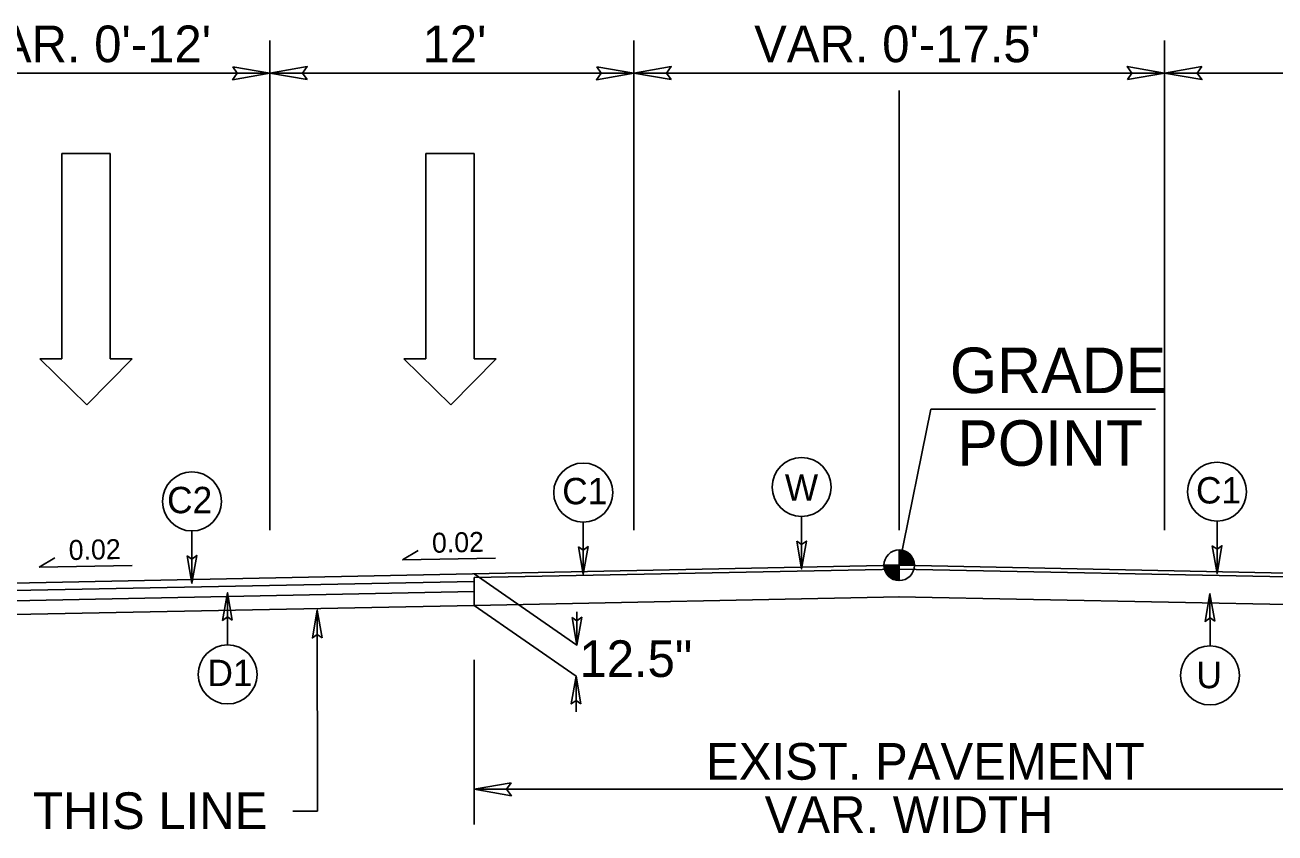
# Model space of a CAD drawing. Extents: x 3025871 to 3026431, y 707165 to 707825.
# Drawn here: x 3026333.34 to 3026374.55, y 707640.92 to 707667.56 of the extents above; entities that cross this region are included whole.
import ezdxf

# ---------------------------------------------------------------- set-up
doc = ezdxf.new("R2010")
doc.units = 0
for name, color, linetype in [('Prop Drainage Structure Junction Box with Manhole CELL', 7, 'Continuous'), ('Prop Drainage Structure Junction Box with Manhole Label', 7, 'Continuous'), ('Prop Drainage Structure Junction Box with Slab Lid CELL', 7, 'Continuous'), ('Prop Drainage Structure Junction Box with Slab Lid TB 840 34 CELL', 7, 'Continuous'), ('Prop Drainage Structure Plot Symbol 20 Scale', 7, 'Continuous'), ('Prop Pavement Schedule Description CELL', 7, 'Continuous'), ('Sheet Data Field CELL', 7, 'Continuous'), ('Sheet Sticker Incomplete CELL', 7, 'Continuous'), ('Typical Arrow Superelevation CELL', 7, 'Continuous'), ('Typical Grade Point Symbol CELL', 7, 'Continuous'), ('Typical Shoulder Slope CELL', 7, 'Continuous'), ('Typical Text Centerline CELL', 7, 'Continuous')]:
    doc.layers.add(name, color=color, linetype=linetype)

msp = doc.modelspace()

# ---------------------------------------------------------------- linework, layer by layer
at = {"layer": 'Prop Drainage Structure Junction Box with Manhole CELL'}
msp.add_line((3026325.802, 707647.974), (3026348.144, 707648.421), dxfattribs=at)
at = {"layer": 'Prop Drainage Structure Junction Box with Manhole Label'}
msp.add_line((3026362.162, 707650.898), (3026362.162, 707665.393), dxfattribs=at)
at = {"layer": 'Prop Drainage Structure Junction Box with Slab Lid CELL'}
for p, q in [((3026362.162, 707649.743), (3026362.163, 707650.246)), ((3026361.659, 707649.743), (3026362.162, 707649.743)), ((3026362.161, 707649.239), (3026362.162, 707649.743)), ((3026362.162, 707649.743), (3026362.161, 707649.239)), ((3026362.666, 707649.743), (3026362.162, 707649.743))]:
    msp.add_line(p, q, dxfattribs=at)
for points in [[(3026362.167, 707650.246), (3026362.167, 707650.246), (3026362.167, 707649.743)], [(3026362.177, 707650.246), (3026362.177, 707649.743)], [(3026362.187, 707650.245), (3026362.187, 707649.743)], [(3026362.197, 707650.245), (3026362.197, 707649.743)], [(3026362.207, 707650.244), (3026362.207, 707649.743)], [(3026362.217, 707650.243), (3026362.217, 707649.743)], [(3026362.228, 707650.242), (3026362.227, 707649.743)], [(3026362.238, 707650.241), (3026362.237, 707649.743)], [(3026362.248, 707650.24), (3026362.247, 707649.743)], [(3026362.258, 707650.237), (3026362.258, 707649.743)], [(3026362.268, 707650.235), (3026362.268, 707649.743)], [(3026362.278, 707650.233), (3026362.278, 707649.743)], [(3026362.288, 707650.231), (3026362.288, 707649.743)], [(3026362.298, 707650.227), (3026362.298, 707649.743)], [(3026362.308, 707650.225), (3026362.308, 707649.743)], [(3026362.318, 707650.222), (3026362.318, 707649.743)], [(3026362.328, 707650.218), (3026362.328, 707649.743)], [(3026362.338, 707650.215), (3026362.338, 707649.743)], [(3026362.348, 707650.21), (3026362.348, 707649.743)], [(3026362.358, 707650.206), (3026362.358, 707649.743)], [(3026362.369, 707650.201), (3026362.368, 707649.743)], [(3026362.379, 707650.197), (3026362.378, 707649.743)], [(3026362.389, 707650.193), (3026362.389, 707649.743)], [(3026362.399, 707650.187), (3026362.399, 707649.743)], [(3026362.409, 707650.181), (3026362.409, 707649.743)], [(3026362.419, 707650.176), (3026362.419, 707649.743)], [(3026362.429, 707650.17), (3026362.429, 707649.743)], [(3026362.439, 707650.163), (3026362.439, 707649.743)], [(3026362.449, 707650.157), (3026362.449, 707649.743)], [(3026362.459, 707650.149), (3026362.459, 707649.743)], [(3026362.469, 707650.142), (3026362.469, 707649.743)], [(3026362.479, 707650.134), (3026362.479, 707649.743)], [(3026362.489, 707650.125), (3026362.489, 707649.743)], [(3026362.499, 707650.116), (3026362.499, 707649.743)], [(3026362.509, 707650.107), (3026362.509, 707649.743)], [(3026362.52, 707650.097), (3026362.519, 707649.743)], [(3026362.53, 707650.087), (3026362.529, 707649.743)], [(3026362.54, 707650.076), (3026362.54, 707649.743)], [(3026362.55, 707650.064), (3026362.55, 707649.743)], [(3026362.56, 707650.051), (3026362.56, 707649.743)], [(3026362.57, 707650.038), (3026362.57, 707649.743)], [(3026362.58, 707650.023), (3026362.58, 707649.743)], [(3026362.59, 707650.008), (3026362.59, 707649.743)], [(3026361.661, 707649.743), (3026361.661, 707649.688)], [(3026361.671, 707649.743), (3026361.671, 707649.629)], [(3026361.681, 707649.743), (3026361.681, 707649.593)], [(3026361.691, 707649.743), (3026361.691, 707649.563)], [(3026361.701, 707649.743), (3026361.701, 707649.539)], [(3026361.712, 707649.743), (3026361.711, 707649.518)], [(3026361.722, 707649.743), (3026361.722, 707649.499)], [(3026361.732, 707649.743), (3026361.732, 707649.481)], [(3026361.742, 707649.743), (3026361.742, 707649.465)], [(3026361.752, 707649.743), (3026361.752, 707649.451)], [(3026361.762, 707649.743), (3026361.762, 707649.437)], [(3026361.772, 707649.743), (3026361.772, 707649.425)], [(3026361.782, 707649.743), (3026361.782, 707649.413)], [(3026361.792, 707649.743), (3026361.792, 707649.402)], [(3026361.802, 707649.743), (3026361.802, 707649.39)], [(3026361.812, 707649.743), (3026361.812, 707649.38)], [(3026361.822, 707649.743), (3026361.822, 707649.371)], [(3026361.832, 707649.743), (3026361.832, 707649.362)], [(3026361.842, 707649.743), (3026361.842, 707649.353)], [(3026361.853, 707649.743), (3026361.852, 707649.346)], [(3026361.863, 707649.743), (3026361.862, 707649.338)], [(3026361.873, 707649.743), (3026361.872, 707649.331)], [(3026361.883, 707649.743), (3026361.883, 707649.324)], [(3026361.893, 707649.743), (3026361.893, 707649.318)], [(3026361.903, 707649.743), (3026361.903, 707649.311)], [(3026361.913, 707649.743), (3026361.913, 707649.305)], [(3026361.923, 707649.743), (3026361.923, 707649.3)], [(3026361.933, 707649.743), (3026361.933, 707649.294)], [(3026361.943, 707649.743), (3026361.943, 707649.29)], [(3026361.953, 707649.743), (3026361.953, 707649.285)], [(3026361.963, 707649.743), (3026361.963, 707649.281)], [(3026361.973, 707649.743), (3026361.973, 707649.276)], [(3026361.983, 707649.743), (3026361.983, 707649.272)], [(3026361.993, 707649.743), (3026361.993, 707649.268)], [(3026362.004, 707649.743), (3026362.003, 707649.265)], [(3026362.014, 707649.743), (3026362.013, 707649.262)], [(3026362.024, 707649.743), (3026362.024, 707649.259)], [(3026362.034, 707649.743), (3026362.034, 707649.256)], [(3026362.044, 707649.743), (3026362.044, 707649.254)], [(3026362.054, 707649.743), (3026362.054, 707649.252)], [(3026362.064, 707649.743), (3026362.064, 707649.249)], [(3026362.074, 707649.743), (3026362.074, 707649.247)], [(3026362.084, 707649.743), (3026362.084, 707649.246)], [(3026362.094, 707649.743), (3026362.094, 707649.244)], [(3026362.104, 707649.743), (3026362.104, 707649.243)], [(3026362.114, 707649.743), (3026362.114, 707649.242)], [(3026362.124, 707649.743), (3026362.124, 707649.24)], [(3026362.134, 707649.743), (3026362.134, 707649.24)], [(3026362.145, 707649.743), (3026362.144, 707649.239)], [(3026362.155, 707649.743), (3026362.154, 707649.239), (3026362.154, 707649.239)], [(3026362.6, 707649.991), (3026362.6, 707649.743)], [(3026362.61, 707649.973), (3026362.61, 707649.743)], [(3026362.62, 707649.952), (3026362.62, 707649.743)], [(3026362.63, 707649.928), (3026362.63, 707649.743)], [(3026362.64, 707649.9), (3026362.64, 707649.743)], [(3026362.65, 707649.866), (3026362.65, 707649.743)], [(3026362.66, 707649.814), (3026362.66, 707649.743)]]:
    msp.add_lwpolyline(points, dxfattribs=at)
msp.add_circle((3026362.162, 707649.743), 0.504, dxfattribs=at)
for start, end in [(359.9709, 89.9709), (179.9709, 269.9709)]:
    msp.add_arc((3026362.162, 707649.743), 0.504, start, end, dxfattribs=at)
at = {"layer": 'Prop Drainage Structure Junction Box with Slab Lid TB 840 34 CELL'}
for p, q in [((3026341.412, 707650.898), (3026341.412, 707667.04)), ((3026353.412, 707650.898), (3026353.412, 707667.04)), ((3026370.912, 707650.898), (3026370.912, 707667.04)), ((3026350.162, 707665.967), (3026329.412, 707665.967)), ((3026362.162, 707665.967), (3026341.412, 707665.967)), ((3026362.162, 707665.973), (3026394.912, 707665.973)), ((3026348.148, 707649.462), (3026351.534, 707647.114)), ((3026348.144, 707648.421), (3026351.511, 707646.085)), ((3026351.534, 707647.114), (3026351.534, 707648.206)), ((3026348.144, 707646.63), (3026348.144, 707641.192)), ((3026348.144, 707642.363), (3026375.9, 707642.363)), ((3026342.978, 707641.638), (3026342.168, 707641.638))]:
    msp.add_line(p, q, dxfattribs=at)
at = {"layer": 'Prop Drainage Structure Plot Symbol 20 Scale'}
msp.add_line((3026362.162, 707649.743), (3026363.202, 707654.894), dxfattribs=at)
at = {"layer": 'Prop Pavement Schedule Description CELL'}
for p, q in [((3026329.412, 707649.088), (3026362.162, 707649.743)), ((3026348.148, 707649.337), (3026362.165, 707649.618)), ((3026362.16, 707649.618), (3026375.909, 707649.343)), ((3026362.162, 707649.743), (3026394.912, 707649.088)), ((3026329.412, 707648.838), (3026348.148, 707649.212)), ((3026348.148, 707649.337), (3026348.144, 707648.421)), ((3026329.412, 707648.504), (3026348.146, 707648.879)), ((3026348.144, 707648.421), (3026362.182, 707648.701)), ((3026362.143, 707648.701), (3026375.914, 707648.426))]:
    msp.add_line(p, q, dxfattribs=at)
at = {"layer": 'Sheet Data Field CELL'}
for p, q in [((3026334.554, 707656.551), (3026334.554, 707663.321)), ((3026334.554, 707663.321), (3026336.15, 707663.321)), ((3026336.15, 707663.321), (3026336.15, 707656.551)), ((3026346.554, 707656.551), (3026346.554, 707663.321)), ((3026346.554, 707663.321), (3026348.15, 707663.321)), ((3026348.15, 707663.321), (3026348.15, 707656.551)), ((3026335.377, 707655.028), (3026333.829, 707656.551)), ((3026333.829, 707656.551), (3026334.554, 707656.551)), ((3026336.876, 707656.551), (3026335.377, 707655.028)), ((3026336.15, 707656.551), (3026336.876, 707656.551)), ((3026347.377, 707655.028), (3026345.829, 707656.551)), ((3026345.829, 707656.551), (3026346.554, 707656.551)), ((3026348.876, 707656.551), (3026347.377, 707655.028)), ((3026348.15, 707656.551), (3026348.876, 707656.551))]:
    msp.add_line(p, q, dxfattribs=at)
at = {"layer": 'Sheet Sticker Incomplete CELL'}
for p, q in [((3026345.783, 707649.918), (3026346.299, 707650.229)), ((3026333.806, 707649.678), (3026334.322, 707649.99)), ((3026333.806, 707649.678), (3026336.874, 707649.74)), ((3026345.783, 707649.918), (3026348.851, 707649.979))]:
    msp.add_line(p, q, dxfattribs=at)
at = {"layer": 'Typical Grade Point Symbol CELL'}
for p, q in [((3026358.943, 707649.626), (3026358.942, 707651.351)), ((3026338.842, 707649.151), (3026338.841, 707650.875)), ((3026351.744, 707649.446), (3026351.743, 707651.17)), ((3026372.641, 707649.472), (3026372.64, 707651.197)), ((3026340.017, 707647.115), (3026340.016, 707648.839)), ((3026372.409, 707647.082), (3026372.408, 707648.806)), ((3026342.978, 707641.638), (3026342.974, 707648.265)), ((3026351.512, 707644.913), (3026351.511, 707646.085))]:
    msp.add_line(p, q, dxfattribs=at)
for centre in [(3026351.743, 707652.142), (3026358.942, 707652.323), (3026372.64, 707652.169), (3026338.841, 707651.847), (3026340.017, 707646.143), (3026372.409, 707646.11)]:
    msp.add_circle(centre, 0.972, dxfattribs=at)
at = {"layer": 'Typical Shoulder Slope CELL'}
msp.add_line((3026363.202, 707654.894), (3026370.614, 707654.891), dxfattribs=at)
at = {"layer": 'Typical Text Centerline CELL'}
for points in [[(3026340.187, 707666.178), (3026341.412, 707665.967), (3026340.181, 707665.749), (3026340.337, 707665.967)], [(3026342.638, 707665.756), (3026341.412, 707665.967), (3026342.644, 707666.185), (3026342.488, 707665.967)], [(3026352.187, 707666.178), (3026353.412, 707665.967), (3026352.181, 707665.749), (3026352.337, 707665.967)], [(3026354.638, 707665.756), (3026353.412, 707665.967), (3026354.644, 707666.185), (3026354.488, 707665.967)], [(3026369.687, 707665.762), (3026370.912, 707665.973), (3026369.681, 707666.191), (3026369.837, 707665.973)], [(3026372.138, 707666.184), (3026370.912, 707665.973), (3026372.144, 707665.755), (3026371.988, 707665.973)], [(3026358.786, 707650.536), (3026358.943, 707649.626), (3026359.104, 707650.541), (3026358.942, 707650.425)], [(3026338.684, 707650.06), (3026338.842, 707649.151), (3026339.003, 707650.066), (3026338.841, 707649.949)], [(3026351.587, 707650.355), (3026351.744, 707649.446), (3026351.905, 707650.36), (3026351.744, 707650.244)], [(3026372.484, 707650.382), (3026372.641, 707649.472), (3026372.802, 707650.387), (3026372.64, 707650.271)], [(3026340.173, 707647.93), (3026340.016, 707648.839), (3026339.855, 707647.925), (3026340.017, 707648.041)], [(3026372.566, 707647.897), (3026372.408, 707648.806), (3026372.247, 707647.892), (3026372.409, 707648.008)], [(3026343.131, 707647.355), (3026342.974, 707648.265), (3026342.813, 707647.35), (3026342.974, 707647.466)], [(3026351.377, 707648.023), (3026351.534, 707647.114), (3026351.695, 707648.029), (3026351.534, 707647.912)], [(3026351.668, 707645.175), (3026351.511, 707646.085), (3026351.35, 707645.17), (3026351.512, 707645.286)], [(3026349.369, 707642.574), (3026348.144, 707642.363), (3026349.376, 707642.145), (3026349.219, 707642.363)]]:
    msp.add_lwpolyline(points, close=True, dxfattribs=at)

# ---------------------------------------------------------------- texts
at = {"layer": 'Prop Drainage Structure Junction Box with Slab Lid TB 840 34 CELL'}
for s, height, p in [("VAR. 0'-12'", 1.20892, (3026331.398, 707666.329)), ("12'", 1.2089, (3026346.445, 707666.329)), ("VAR. 0'-17.5'", 1.20892, (3026357.379, 707666.329)), ('12.5"', 1.2089, (3026351.619, 707646.06)), ('EXIST. PAVEMENT', 1.20892, (3026355.796, 707642.674)), ('GRADE TO THIS LINE', 1.20892, (3026324.711, 707641.048)), ('VAR. WIDTH', 1.2089, (3026357.726, 707640.917))]:
    msp.add_text(s, height=height, dxfattribs=at).set_placement(p)
at = {"layer": 'Sheet Sticker Incomplete CELL'}
for p in [(3026346.764, 707650.153), (3026334.787, 707649.914)]:
    msp.add_text('0.02 ', height=0.6583, rotation=1.2029, dxfattribs=at).set_placement(p)
at = {"layer": 'Typical Arrow Superelevation CELL'}
for s, p in [('C1', (3026351.051, 707651.754)), ('W', (3026358.392, 707651.871)), ('C1', (3026371.947, 707651.78)), ('C2', (3026338.024, 707651.459)), ('D1', (3026339.354, 707645.76)), ('U', (3026371.961, 707645.691))]:
    msp.add_text(s, height=0.87, dxfattribs=at).set_placement(p)
at = {"layer": 'Typical Shoulder Slope CELL'}
for s, p in [('GRADE', (3026363.831, 707655.421)), ('POINT', (3026364.076, 707653.024))]:
    msp.add_text(s, height=1.5, rotation=359.9804, dxfattribs=at).set_placement(p)

doc.saveas('drawing.dxf')
